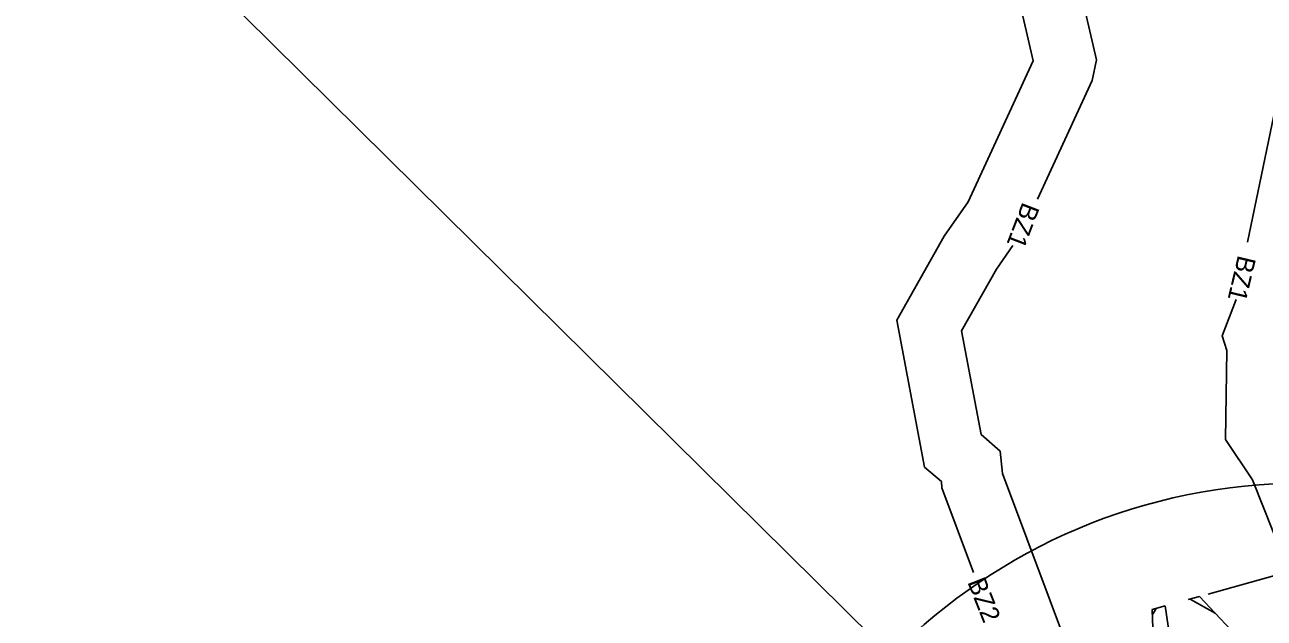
# Model space of a CAD drawing. Extents: x 2384780 to 2405432, y 547869 to 573706.
# Drawn here: x 2399231 to 2399632.8, y 561491.4 to 561683.7 of the extents above; entities that cross this region are included whole.
import ezdxf

# ---------------------------------------------------------------- set-up
doc = ezdxf.new("R2010")
doc.units = 0
for name, color, linetype in [('Old_Level_1', 7, 'Continuous'), ('Old_Level_63', 7, 'Continuous'), ('Prop Buffer Zone 1', 7, 'Continuous'), ('Prop Buffer Zone 2', 7, 'Continuous')]:
    doc.layers.add(name, color=color, linetype=linetype)

msp = doc.modelspace()

# ---------------------------------------------------------------- linework, layer by layer
at = {"layer": 'Old_Level_1'}
for p, q in [((2399614.62, 561499.27), (2399641.66, 561506.79)), ((2399596.48, 561494.22), (2399600.69, 561495.4)), ((2399600.69, 561495.4), (2399610.31, 561430.11)), ((2399608.18, 561497.48), (2399611.81, 561498.49)), ((2399608.83, 561497.66), (2399616.92, 561493.09)), ((2399611.81, 561498.49), (2399632.01, 561477.12)), ((2399596.48, 561494.22), (2399598.35, 561447)), ((2399597.76, 561494.58), (2399596.55, 561492.43))]:
    msp.add_line(p, q, dxfattribs=at)
at = {"layer": 'Old_Level_63'}
msp.add_lwpolyline([(2399645.61, 561347.28), (2398726.19, 562255.29), (2398336.6, 562216.19)], dxfattribs=at)
msp.add_circle((2399645.61, 561347.28), 187.94, dxfattribs=at)
at = {"layer": 'Prop Buffer Zone 1'}
for points in [[(2399627.41, 561613.24), (2399639.83, 561673.03), (2399630.2, 561714.78), (2399619.96, 561746.93), (2399616.38, 561794.24), (2399617.7, 561832.66), (2399619.24, 561837.75), (2399640.2, 561855.48), (2399673.78, 561879.01), (2399681.19, 561919.88), (2399678.8, 561963.02), (2399679.02, 561990.41), (2399683.43, 562015.9), (2399695.24, 562030.58), (2399709.07, 562055.12), (2399727.28, 562093.24), (2399715.97, 562128.55), (2399711.17, 562139.88), (2399717.08, 562157.91), (2399731.77, 562185.45), (2399742.73, 562218.87), (2399756.98, 562241.98), (2399760.17, 562272.52), (2399772.81, 562271.55)], [(2399577.01, 561665.6), (2399578.41, 561672.36), (2399572.29, 561698.9), (2399560.66, 561735.4), (2399559.97, 561744.49)], [(2399559.28, 561627.18), (2399577.01, 561665.6)], [(2399551.38, 561612.17), (2399546.02, 561604.52), (2399534.7, 561584.54), (2399541.09, 561550.93), (2399547.21, 561545.6), (2399547.98, 561538.32), (2399571.27, 561475.96), (2399577.41, 561467.66), (2399570.54, 561457.45), (2399583.91, 561422.91), (2399594.71, 561368.62), (2399605.62, 561333.74), (2399610.73, 561322.17), (2399612.45, 561310.67), (2399625.7, 561268.9), (2399637.19, 561243.08), (2399649.65, 561200.79), (2399658.42, 561177.62)], [(2399623.79, 561594.72), (2399619.24, 561582.92), (2399619.22, 561582.89), (2399620.68, 561578.22), (2399620.29, 561549.33), (2399629.07, 561536.31), (2399646.25, 561493.05), (2399652.14, 561477.65), (2399660.06, 561445.51), (2399667.74, 561383.52), (2399673.38, 561366.41), (2399675.85, 561350.67), (2399685.84, 561326.33), (2399694.8, 561296.79), (2399705.52, 561271.16), (2399719.62, 561229.44), (2399728.46, 561196.69), (2399731.18, 561186.62)]]:
    msp.add_lwpolyline(points, dxfattribs=at)
at = {"layer": 'Prop Buffer Zone 2'}
for p, q in [((2399536.86, 561626.31), (2399529.08, 561615.2)), ((2399529.08, 561615.2), (2399513.68, 561588.01)), ((2399513.68, 561588.01), (2399522.73, 561540.4)), ((2399522.73, 561540.4), (2399528.15, 561535.68)), ((2399528.15, 561535.68), (2399528.35, 561533.7)), ((2399528.35, 561533.7), (2399538.6, 561506.27))]:
    msp.add_line(p, q, dxfattribs=at)
for points in [[(2399557.96, 561672.05), (2399552.99, 561693.61), (2399540.61, 561732.45)], [(2399536.86, 561626.31), (2399557.96, 561672.05)]]:
    msp.add_lwpolyline(points, dxfattribs=at)

# ---------------------------------------------------------------- texts
at = {"layer": 'Prop Buffer Zone 1'}
for rotation, p in [(248.9176, (2399554.53, 561626.53)), (256.5551, (2399624.38, 561609.28))]:
    msp.add_text('BZ1', height=6, rotation=rotation, dxfattribs=at).set_placement(p)
at = {"layer": 'Prop Buffer Zone 2'}
msp.add_text('BZ2', height=6, rotation=291.662, dxfattribs=at).set_placement((2399536.52, 561503.16))

doc.saveas('drawing.dxf')
